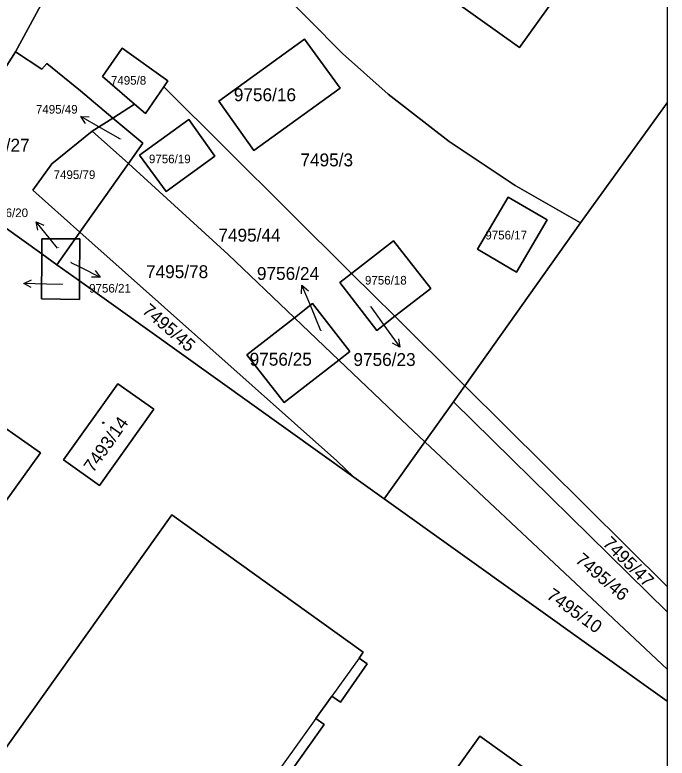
# Model space of a CAD drawing. Extents: x -596233 to -595156, y -1161235 to -1159375.
# Drawn here: x -595244.4 to -595158.2, y -1159595.1 to -1159497 of the extents above; entities that cross this region are included whole.
import ezdxf

# ---------------------------------------------------------------- set-up
doc = ezdxf.new("R2010")
doc.units = 0
for name, color, linetype in [('KN_CAR_KR', 7, 'Continuous'), ('KN_KULTURY', 7, 'Continuous'), ('KN_PARC_CIS_POM', 7, 'Continuous'), ('KN_PARC_CIS_POZ', 7, 'Continuous'), ('KN_PARC_CIS_STAV', 7, 'Continuous'), ('KN_PARC_PLOCHA', 7, 'Continuous'), ('PARC_C_SIPKA', 7, 'Continuous'), ('parcely_l', 7, 'Continuous')]:
    doc.layers.add(name, color=color, linetype=linetype)

msp = doc.modelspace()

# ---------------------------------------------------------------- linework, layer by layer
at = {"layer": 'KN_CAR_KR'}
for points in [[(-595198.93, -1159581.87), (-595202.51, -1159586.87)], [(-595204.63, -1159589.83), (-595236.8, -1159634.77)]]:
    msp.add_lwpolyline(points, dxfattribs=at)
at = {"layer": 'KN_KULTURY'}
for radius in [0.09, 0.0398]:
    msp.add_circle((-595232.73, -1159550.8), radius, dxfattribs=at)
at = {"layer": 'KN_PARC_PLOCHA'}
for points in [[(-595187.84, -1159377.24), (-595188.43, -1159383.78), (-595226.26, -1159464.87), (-595230.83, -1159474.68), (-595231.1, -1159474.26), (-595237.77, -1159478.61), (-595234.84, -1159483.05), (-595234.68, -1159482.94), (-595238.45, -1159491.04), (-595244.3, -1159501.85), (-595246.23, -1159504.85), (-595259.09, -1159509.58), (-595255.94, -1159501.37), (-595253.9, -1159496.41), (-595236.33, -1159458.82), (-595223.49, -1159431.78), (-595197.2447, -1159376.5726), (-595187.8404, -1159376.5726)], [(-595158.2304, -1159469.6009), (-595158.2304, -1159474.0733), (-595177.75, -1159501.26), (-595185.86, -1159495.52), (-595164.22, -1159465.31)], [(-595201.41, -1159506.66), (-595206.16, -1159500.18), (-595217.47, -1159508.37), (-595212.82, -1159514.86)], [(-595201.41, -1159506.66), (-595212.82, -1159514.86), (-595217.47, -1159508.37), (-595206.16, -1159500.18)], [(-595231.45, -1159510.58), (-595234.18, -1159512.33), (-595239.5, -1159516.64), (-595242.04, -1159520.12), (-595235.81, -1159525.65), (-595236.43, -1159526.53), (-595240.83, -1159526.51), (-595240.84, -1159528.52), (-595260.17, -1159514.71), (-595259.36, -1159510.28), (-595259.09, -1159509.58), (-595246.23, -1159504.85), (-595244.3, -1159501.85), (-595240.83, -1159504.14), (-595240.16, -1159503.4), (-595235.72, -1159506.99)], [(-595224.74, -1159506.46), (-595227.15, -1159510), (-595228.6, -1159508.75), (-595232.81, -1159505.11), (-595230.24, -1159501.37), (-595224.2, -1159505.66)], [(-595199.91, -1159531.08), (-595201.47, -1159532.3), (-595196.6, -1159538.62), (-595194.19, -1159536.75), (-595184.95, -1159545.91), (-595186.46, -1159548.02), (-595190.24, -1159553.3), (-595193.31, -1159550.42), (-595201.59, -1159542.54), (-595200.13, -1159541.41), (-595205.07, -1159535.07), (-595207.48, -1159536.94), (-595216.24, -1159528.61), (-595229.4, -1159516.59), (-595227.49, -1159513.91), (-595231.45, -1159510.58), (-595228.6, -1159508.75), (-595227.15, -1159510), (-595224.74, -1159506.46)], [(-595158.2304, -1159572.4045), (-595184.95, -1159545.91), (-595169.67, -1159524.42), (-595158.2304, -1159508.5826)], [(-595229.4, -1159516.59), (-595234.18, -1159512.33), (-595231.45, -1159510.58), (-595227.49, -1159513.91)], [(-595217.98, -1159515.62), (-595224.42, -1159520.27), (-595227.92, -1159515.49), (-595221.44, -1159510.76)], [(-595217.98, -1159515.62), (-595221.44, -1159510.76), (-595227.92, -1159515.49), (-595224.42, -1159520.27)], [(-595229.4, -1159516.59), (-595235.81, -1159525.65), (-595242.04, -1159520.12), (-595239.5, -1159516.64), (-595234.18, -1159512.33)], [(-595207.48, -1159536.94), (-595213.77, -1159541.83), (-595208.82, -1159548.14), (-595201.59, -1159542.54), (-595193.31, -1159550.42), (-595190.24, -1159553.3), (-595195.63, -1159560.83), (-595199.6, -1159557.99), (-595201.87, -1159555.82), (-595235.81, -1159525.65), (-595229.4, -1159516.59), (-595216.24, -1159528.61)], [(-595174.1, -1159524.04), (-595178.14, -1159530.92), (-595183.3, -1159527.87), (-595179.24, -1159521.02)], [(-595174.1, -1159524.04), (-595179.24, -1159521.02), (-595183.3, -1159527.87), (-595178.14, -1159530.92)], [(-595199.6, -1159557.99), (-595235.85, -1159532.08), (-595235.8, -1159526.53), (-595236.43, -1159526.53), (-595235.81, -1159525.65), (-595201.87, -1159555.82)], [(-595236.43, -1159526.53), (-595238.85, -1159529.94), (-595240.84, -1159528.52), (-595240.83, -1159526.51)], [(-595235.85, -1159532.08), (-595238.85, -1159529.94), (-595236.43, -1159526.53), (-595235.8, -1159526.53)], [(-595194.19, -1159536.75), (-595199.91, -1159531.08), (-595194.36, -1159526.77), (-595189.46, -1159533.08)], [(-595238.85, -1159529.94), (-595235.85, -1159532.08), (-595235.87, -1159534.54), (-595240.88, -1159534.46), (-595240.84, -1159528.52)], [(-595194.19, -1159536.75), (-595196.6, -1159538.62), (-595201.47, -1159532.3), (-595199.91, -1159531.08)], [(-595201.59, -1159542.54), (-595207.48, -1159536.94), (-595205.07, -1159535.07), (-595200.13, -1159541.41)], [(-595201.59, -1159542.54), (-595208.82, -1159548.14), (-595213.77, -1159541.83), (-595207.48, -1159536.94)], [(-595278.25, -1159606.52), (-595292.22, -1159598.37), (-595289.7, -1159591.55), (-595286.03, -1159592.43), (-595284.69, -1159586.57), (-595287.6, -1159585.87), (-595279.32, -1159563.45), (-595278.02, -1159561.92), (-595276.18, -1159562.64), (-595274, -1159557.06), (-595274.58, -1159556.84), (-595273.95, -1159554.88), (-595266.04, -1159544.44), (-595265.59, -1159544.75), (-595262.24, -1159539.88), (-595241.03, -1159554.76)], [(-595226.04, -1159549.03), (-595233.21, -1159559.07), (-595237.96, -1159555.68), (-595230.8, -1159545.66)], [(-595226.04, -1159549.03), (-595230.8, -1159545.66), (-595237.96, -1159555.68), (-595233.21, -1159559.07)], [(-595158.2304, -1159572.4045), (-595158.2304, -1159575.7744), (-595186.46, -1159548.02), (-595184.95, -1159545.91)], [(-595158.2304, -1159575.7744), (-595158.2304, -1159583.3397), (-595190.24, -1159553.3), (-595186.46, -1159548.02)], [(-595158.2304, -1159583.3397), (-595158.2304, -1159587.5562), (-595195.63, -1159560.83), (-595190.24, -1159553.3)], [(-595260.22, -1159620.06), (-595261.95, -1159622.49), (-595267.14, -1159618.78), (-595274.72, -1159629.37), (-595278.08, -1159633.89), (-595270.36, -1159639.4), (-595262.12, -1159643), (-595259.82, -1159639.98), (-595254.4, -1159643.82), (-595246.89, -1159633.26), (-595252.08, -1159629.55), (-595250.33, -1159627.1), (-595237.74, -1159636.08), (-595236.8, -1159634.77), (-595235.56, -1159635.66), (-595203.52, -1159590.63), (-595204.63, -1159589.83), (-595202.51, -1159586.87), (-595201.38, -1159587.67), (-595197.85, -1159582.64), (-595198.93, -1159581.87), (-595198.38, -1159581.09), (-595223.66, -1159562.94), (-595263, -1159618.07)], [(-595250.33, -1159627.1), (-595260.22, -1159620.06), (-595263, -1159618.07), (-595223.66, -1159562.94), (-595198.38, -1159581.09), (-595198.93, -1159581.87), (-595197.85, -1159582.64), (-595201.38, -1159587.67), (-595202.51, -1159586.87), (-595204.63, -1159589.83), (-595203.52, -1159590.63), (-595235.56, -1159635.66), (-595236.8, -1159634.77), (-595237.74, -1159636.08)], [(-595168.56, -1159602.96), (-595202.23, -1159649.78), (-595204.13, -1159648.42), (-595205.94, -1159650.93), (-595218.62, -1159641.87), (-595182.97, -1159592.15), (-595170.27, -1159601.27), (-595170.49, -1159601.58)], [(-595168.56, -1159602.96), (-595170.49, -1159601.58), (-595170.27, -1159601.27), (-595182.97, -1159592.15), (-595218.62, -1159641.87), (-595205.94, -1159650.93), (-595204.13, -1159648.42), (-595202.23, -1159649.78)]]:
    msp.add_lwpolyline(points, close=True, dxfattribs=at)
for points in [[(-595185.86, -1159495.52), (-595177.75, -1159501.26), (-595158.2304, -1159474.0733), (-595158.2304, -1159508.5826), (-595169.67, -1159524.42), (-595178.3, -1159519.5), (-595187.03, -1159513.68), (-595195.09, -1159507.41), (-595201.13, -1159502.07), (-595210.11, -1159492.97)], [(-595210.11, -1159492.97), (-595201.13, -1159502.07), (-595195.09, -1159507.41), (-595187.03, -1159513.68), (-595178.3, -1159519.5), (-595169.67, -1159524.42), (-595184.95, -1159545.91), (-595194.19, -1159536.75), (-595189.46, -1159533.08), (-595194.36, -1159526.77), (-595199.91, -1159531.08), (-595224.74, -1159506.46), (-595224.2, -1159505.66), (-595230.24, -1159501.37), (-595232.81, -1159505.11), (-595228.6, -1159508.75), (-595231.45, -1159510.58), (-595235.72, -1159506.99), (-595240.16, -1159503.4), (-595240.83, -1159504.14), (-595244.3, -1159501.85), (-595238.45, -1159491.04)], [(-595278.25, -1159606.52), (-595241.03, -1159554.76), (-595262.24, -1159539.88), (-595261.3, -1159538.51), (-595267.36, -1159534.4), (-595264.46, -1159525.37), (-595261.43, -1159515.95), (-595260.46, -1159516.14), (-595260.17, -1159514.71), (-595240.84, -1159528.52), (-595240.88, -1159534.46), (-595235.87, -1159534.54), (-595235.85, -1159532.08), (-595199.6, -1159557.99), (-595195.63, -1159560.83), (-595158.2304, -1159587.5562), (-595158.2304, -1159617.5109)]]:
    msp.add_lwpolyline(points, dxfattribs=at)
at = {"layer": 'PARC_C_SIPKA'}
for points in [[(-595235.0642, -1159511.3106), (-595235.6838, -1159510.38), (-595234.5675, -1159510.4427)], [(-595230.43, -1159513.39), (-595233.08, -1159511.87), (-595235.6838, -1159510.38)], [(-595241.3592, -1159525.3631), (-595241.6018, -1159524.2717), (-595240.5831, -1159524.7325)], [(-595238.77, -1159527.75), (-595239.71, -1159526.6), (-595241.6018, -1159524.2717)], [(-595237.01, -1159529.64), (-595235.82, -1159530.23), (-595233.1423, -1159531.5827)], [(-595233.8094, -1159530.6855), (-595233.1423, -1159531.5827), (-595234.2603, -1159531.5781)], [(-595242.2316, -1159532.9411), (-595243.2191, -1159532.4169), (-595242.2072, -1159531.9414)], [(-595238.12, -1159532.54), (-595240.22, -1159532.49), (-595243.2191, -1159532.4169)], [(-595206.5484, -1159533.7644), (-595206.4699, -1159532.6491), (-595205.6248, -1159533.3811)], [(-595203.98, -1159538.65), (-595205.32, -1159535.42), (-595206.4699, -1159532.6491)], [(-595197.38, -1159535.5), (-595195.3, -1159538.39), (-595193.5441, -1159540.8224)], [(-595193.724, -1159539.719), (-595193.5441, -1159540.8224), (-595194.5348, -1159540.3043)]]:
    msp.add_lwpolyline(points, dxfattribs=at)
at = {"layer": 'parcely_l'}
for points in [[(-595226.26, -1159464.87), (-595225.72, -1159465.12), (-595228.06, -1159470.12), (-595224.43, -1159475.25), (-595219.71, -1159481.53), (-595215.01, -1159487.36), (-595210.11, -1159492.97), (-595201.13, -1159502.07), (-595195.09, -1159507.41), (-595187.03, -1159513.68), (-595178.3, -1159519.5), (-595169.67, -1159524.42)], [(-595158.2304, -1159474.0733), (-595177.75, -1159501.26), (-595185.86, -1159495.52), (-595164.22, -1159465.31), (-595158.2304, -1159469.6009)], [(-595158.2304, -1159474.0733), (-595158.2304, -1159508.5826)], [(-595244.3, -1159501.85), (-595238.45, -1159491.04), (-595234.68, -1159482.94)], [(-595201.41, -1159506.66), (-595212.82, -1159514.86), (-595217.47, -1159508.37), (-595206.16, -1159500.18), (-595201.41, -1159506.66)], [(-595259.09, -1159509.58), (-595246.23, -1159504.85), (-595244.3, -1159501.85)], [(-595231.45, -1159510.58), (-595235.72, -1159506.99), (-595240.16, -1159503.4), (-595240.83, -1159504.14), (-595244.3, -1159501.85)], [(-595224.74, -1159506.46), (-595224.2, -1159505.66), (-595230.24, -1159501.37), (-595232.81, -1159505.11), (-595228.6, -1159508.75)], [(-595228.6, -1159508.75), (-595227.15, -1159510), (-595224.74, -1159506.46)], [(-595199.91, -1159531.08), (-595224.74, -1159506.46)], [(-595228.6, -1159508.75), (-595231.45, -1159510.58)], [(-595169.67, -1159524.42), (-595158.2304, -1159508.5826)], [(-595158.2304, -1159508.5826), (-595158.2304, -1159572.4045)], [(-595231.45, -1159510.58), (-595234.18, -1159512.33)], [(-595229.4, -1159516.59), (-595227.49, -1159513.91), (-595231.45, -1159510.58)], [(-595217.98, -1159515.62), (-595221.44, -1159510.76), (-595227.92, -1159515.49), (-595224.42, -1159520.27), (-595217.98, -1159515.62)], [(-595235.81, -1159525.65), (-595242.04, -1159520.12), (-595239.5, -1159516.64), (-595234.18, -1159512.33)], [(-595234.18, -1159512.33), (-595229.4, -1159516.59)], [(-595260.17, -1159514.71), (-595240.84, -1159528.52)], [(-595229.4, -1159516.59), (-595235.81, -1159525.65)], [(-595207.48, -1159536.94), (-595216.24, -1159528.61), (-595229.4, -1159516.59)], [(-595174.1, -1159524.04), (-595179.24, -1159521.02), (-595183.3, -1159527.87), (-595178.14, -1159530.92), (-595174.1, -1159524.04)], [(-595169.67, -1159524.42), (-595184.95, -1159545.91)], [(-595235.81, -1159525.65), (-595236.43, -1159526.53)], [(-595199.6, -1159557.99), (-595201.87, -1159555.82), (-595235.81, -1159525.65)], [(-595240.84, -1159528.52), (-595240.83, -1159526.51), (-595236.43, -1159526.53)], [(-595236.43, -1159526.53), (-595238.85, -1159529.94)], [(-595236.43, -1159526.53), (-595235.8, -1159526.53), (-595235.85, -1159532.08)], [(-595194.19, -1159536.75), (-595189.46, -1159533.08), (-595194.36, -1159526.77), (-595199.91, -1159531.08)], [(-595240.84, -1159528.52), (-595240.88, -1159534.46), (-595235.87, -1159534.54), (-595235.85, -1159532.08)], [(-595238.85, -1159529.94), (-595240.84, -1159528.52)], [(-595238.85, -1159529.94), (-595235.85, -1159532.08)], [(-595199.91, -1159531.08), (-595201.47, -1159532.3), (-595196.6, -1159538.62), (-595194.19, -1159536.75)], [(-595199.91, -1159531.08), (-595194.19, -1159536.75)], [(-595235.85, -1159532.08), (-595199.6, -1159557.99)], [(-595201.59, -1159542.54), (-595200.13, -1159541.41), (-595205.07, -1159535.07), (-595207.48, -1159536.94)], [(-595207.48, -1159536.94), (-595213.77, -1159541.83), (-595208.82, -1159548.14), (-595201.59, -1159542.54)], [(-595201.59, -1159542.54), (-595207.48, -1159536.94)], [(-595184.95, -1159545.91), (-595194.19, -1159536.75)], [(-595278.25, -1159606.52), (-595241.03, -1159554.76), (-595262.24, -1159539.88)], [(-595190.24, -1159553.3), (-595193.31, -1159550.42), (-595201.59, -1159542.54)], [(-595226.04, -1159549.03), (-595230.8, -1159545.66), (-595237.96, -1159555.68), (-595233.21, -1159559.07), (-595226.04, -1159549.03)], [(-595184.95, -1159545.91), (-595186.46, -1159548.02)], [(-595184.95, -1159545.91), (-595158.2304, -1159572.4045)], [(-595190.24, -1159553.3), (-595186.46, -1159548.02)], [(-595186.46, -1159548.02), (-595158.2304, -1159575.7744)], [(-595195.63, -1159560.83), (-595190.24, -1159553.3)], [(-595158.2304, -1159583.3397), (-595190.24, -1159553.3)], [(-595199.6, -1159557.99), (-595195.63, -1159560.83)], [(-595195.63, -1159560.83), (-595158.2304, -1159587.5562)], [(-595250.33, -1159627.1), (-595237.74, -1159636.08), (-595236.8, -1159634.77), (-595235.56, -1159635.66), (-595203.52, -1159590.63), (-595204.63, -1159589.83), (-595202.51, -1159586.87), (-595201.38, -1159587.67), (-595197.85, -1159582.64), (-595198.93, -1159581.87), (-595198.38, -1159581.09), (-595223.66, -1159562.94), (-595263, -1159618.07), (-595260.22, -1159620.06)], [(-595158.2304, -1159572.4045), (-595158.2304, -1159575.7744)], [(-595158.2304, -1159575.7744), (-595158.2304, -1159583.3397)], [(-595158.2304, -1159583.3397), (-595158.2304, -1159587.5562)], [(-595158.2304, -1159587.5562), (-595158.2304, -1159617.5109)], [(-595168.56, -1159602.96), (-595170.49, -1159601.58), (-595170.27, -1159601.27), (-595182.97, -1159592.15), (-595218.62, -1159641.87), (-595205.94, -1159650.93), (-595204.13, -1159648.42), (-595202.23, -1159649.78), (-595168.56, -1159602.96)]]:
    msp.add_lwpolyline(points, dxfattribs=at)

# ---------------------------------------------------------------- texts
at = {"layer": 'KN_PARC_CIS_POM'}
for s, p in [('7495/49', (-595230.7633, -1159513.39)), ('9756/20', (-595238.9283, -1159527.75)), ('9756/21', (-595237.3433, -1159529.64)), ('9756/22', (-595238.2783, -1159532.54)), ('9756/23', (-595197.7133, -1159535.5)), ('9756/24', (-595204.1383, -1159538.65))]:
    msp.add_text(s, height=0.1, dxfattribs=at).set_placement(p)
at = {"layer": 'KN_PARC_CIS_POZ'}
for s, height, p in [('7495/8', 1.14, (-595231.71, -1159506.18)), ('9756/16', 1.7, (-595215.4766, -1159508.36)), ('7495/49', 1.14, (-595241.62, -1159510)), ('7495/27', 1.7, (-595250.6666, -1159515.02)), ('9756/19', 1.14, (-595226.69, -1159516.55)), ('7495/3', 1.7, (-595206.6766, -1159516.96)), ('7495/79', 1.14, (-595239.28, -1159518.63)), ('9756/20', 1.14, (-595248.17, -1159523.66)), ('7495/44', 1.7, (-595217.5166, -1159526.89)), ('9756/17', 1.14, (-595182.25, -1159526.61)), ('7495/78', 1.7, (-595227.0766, -1159531.71)), ('9756/24', 1.7, (-595212.4266, -1159531.95)), ('9756/18', 1.14, (-595198.15, -1159532.56)), ('9756/21', 1.14, (-595234.59, -1159533.62)), ('9756/25', 1.7, (-595213.3866, -1159543.27)), ('9756/23', 1.7, (-595199.6766, -1159543.31))]:
    msp.add_text(s, height=height, dxfattribs=at).set_placement(p)
for s, rotation, p in [('7495/45', 319.254151, (-595227.7031, -1159536.2014)), ('7495/47', 315.290065, (-595166.8471, -1159566.8534)), ('7495/46', 319.821093, (-595170.4795, -1159569.114)), ('7495/10', 324.277621, (-595174.2905, -1159573.8815))]:
    msp.add_text(s, height=1.7, rotation=rotation, dxfattribs=at).set_placement(p)
at = {"layer": 'KN_PARC_CIS_STAV'}
msp.add_text('7493/14', height=1.7, rotation=54.710331, dxfattribs=at).set_placement((-595234.0537, -1159557.4853))

doc.saveas('drawing.dxf')
